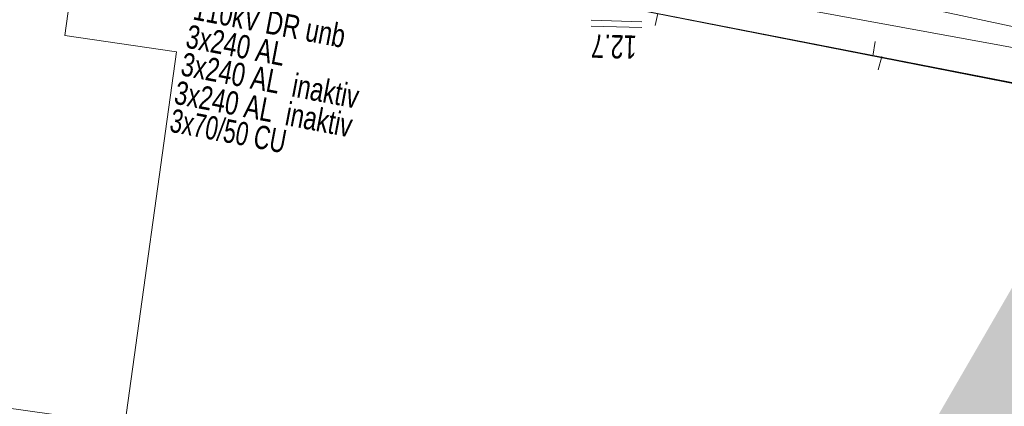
# Model space of a CAD drawing. Header units: metres. Extents: x -740 to 758, y -633 to 854.
# Tile 806 of 1056: x -29.22 to -6.73, y 299.54 to 308.36. Entities that reach past the tile are written whole.
import ezdxf

# ---------------------------------------------------------------- set-up
doc = ezdxf.new("R2010")
doc.units = ezdxf.units.M
doc.header["$MEASUREMENT"] = 0
for name, color, linetype in [('Grundkarte.LOVION', 7, 'Continuous'), ('Strom.LOVION', 7, 'Continuous'), ('StromBemass.LOVION', 7, 'Continuous')]:
    doc.layers.add(name, color=color, linetype=linetype)
doc.styles.add('ERSTELLTER_STIL_1', font='arial.ttf')

msp = doc.modelspace()

# ---------------------------------------------------------------- hatches: boundary and pattern name
at = {"layer": 'Strom.LOVION', "linetype": 'Continuous', "lineweight": 18}
msp.add_hatch(color=230, dxfattribs=at).paths.add_polyline_path([(92.188, 415.625), (61.955, 419.984), (60.562, 418.06), (-11.285, 294.083), (3.855, 266.347), (82.85, 402.757)])

# ---------------------------------------------------------------- linework, layer by layer
at = {"layer": 'Grundkarte.LOVION', "color": 8, "linetype": 'Continuous', "lineweight": 18}
for points in [[(-63.761, 341.384), (-63.779, 338.545), (-64.335, 323.979), (-67.981, 324.391), (-77.179, 325.058), (-67.981, 324.391), (-64.335, 323.979), (-53.248, 322.728), (-45.06, 321.814), (-19.162, 317.815), (-7.892, 315.606), (14.712, 311.136), (12.806, 303.118), (-18.443, 309.254), (-44.502, 313.386), (-52.578, 314.37), (-63.309, 315.597), (-80.721, 317.145), (-83.545, 317.313)], [(130.576, 250.319), (112.806, 251.3), (66.902, 253.758), (65.239, 253.832), (65.513, 259.799), (52.261, 260.514), (50.3, 260.617), (51.961, 287.469), (51.617, 289.474), (50.366, 291.687), (47.296, 294.372), (42.826, 296.861), (14.968, 302.472), (12.806, 303.118), (-18.443, 309.254), (-44.502, 313.386), (-52.578, 314.37), (-63.309, 315.597), (-80.721, 317.145), (-83.545, 317.313)], [(-54.918, 315.324), (-51.447, 314.894), (-48.009, 314.492), (-41.121, 313.569), (-37.671, 313.049), (-34.253, 312.556), (-30.804, 312.036), (-27.38, 311.484), (-23.925, 310.906), (-21.429, 310.47), (-16.373, 309.546), (-13.878, 309.11), (-11.376, 308.615), (-3.792, 307.229), (-1.291, 306.735), (3.765, 305.81), (13.425, 303.74)], [(-69.589, 284.304), (-69.391, 295.879), (-67.761, 298.255), (-65.258, 299.86), (-53.389, 299.69), (-52.578, 314.37), (-44.502, 313.386), (-18.443, 309.254), (12.806, 303.118), (14.968, 302.472), (11.93, 287.9), (4.033, 285.236), (0.703, 284.526), (-5.467, 283.243), (-31.227, 277.976), (-66.279, 281.583)], [(5.179, 304.648), (-18.443, 309.254)], [(9.883, 303.689), (-18.443, 309.254)], [(-14.708, 308.231), (-14.646, 308.503)], [(-9.677, 307.865), (-9.734, 307.535)], [(-9.614, 307.221), (-9.526, 307.525)]]:
    msp.add_lwpolyline(points, dxfattribs=at)
at = {"layer": 'Grundkarte.LOVION', "color": 253, "linetype": 'Continuous', "lineweight": 18}
msp.add_lwpolyline([(-83.545, 317.313), (-80.721, 317.145), (-63.309, 315.597), (-52.578, 314.37), (-44.502, 313.386), (-18.443, 309.254), (12.806, 303.118), (14.968, 302.472), (42.826, 296.861), (29.466, 293.841), (11.93, 287.9), (4.033, 285.236), (0.703, 284.526), (-5.467, 283.243), (-31.227, 277.976), (-66.279, 281.583)], dxfattribs=at)
msp.add_lwpolyline([(-27.812, 310.762), (-28.193, 308.006), (-25.644, 307.634), (-26.822, 299.125), (-30.778, 299.684), (-31.287, 293.103), (-35.797, 293.578), (-35.808, 293.695), (-38.41, 294.002), (-40.025, 294.199), (-39.742, 296.443), (-39.599, 297.403), (-39.468, 298.48), (-39.436, 298.453), (-39.326, 299.44), (-39.358, 299.466), (-37.778, 312.329)], close=True, dxfattribs=at)
at = {"layer": 'Strom.LOVION', "color": 150, "linetype": 'Continuous', "lineweight": 18}
msp.add_lwpolyline([(25.113, 300.73), (24.964, 300.745), (14.899, 303.633), (-15.168, 310.062), (-24.144, 311.786), (-30.544, 313.007)], dxfattribs=at)
at = {"layer": 'StromBemass.LOVION', "color": 7, "linetype": 'Continuous', "lineweight": 13}
for points in [[(-15.014, 308.186), (-16.17, 308.221)], [(-15.012, 308.319), (-16.168, 308.354)]]:
    msp.add_lwpolyline(points, dxfattribs=at)

# ---------------------------------------------------------------- texts
at = {"layer": 'Strom.LOVION', "color": 194, "linetype": 'Continuous', "lineweight": 18, "insert": (-25.291, 308.367), "char_height": 0.53355, "attachment_point": 7, "rotation": 349.241, "style": 'ERSTELLTER_STIL_1'}
msp.add_mtext('{\\A1;\\W0.72384x;110kV DR unb}', dxfattribs=at)
at = {"layer": 'Strom.LOVION', "color": 1, "linetype": 'Continuous', "lineweight": 18, "attachment_point": 7, "style": 'ERSTELLTER_STIL_1'}
for s, insert, char_height, rotation in [('{\\A1;\\W0.72505x;3x240 AL}', (-25.459, 307.726), 0.53354, 349.2438), ('{\\A1;\\W0.72436x;3x240 AL  inaktiv}', (-25.572, 307.093), 0.53354, 349.2438), ('{\\A1;\\W0.72436x;3x240 AL  inaktiv}', (-25.723, 306.445), 0.53355, 349.1201)]:
    msp.add_mtext(s, dxfattribs=dict(at, insert=insert, char_height=char_height, rotation=rotation))
at = {"layer": 'Strom.LOVION', "color": 150, "linetype": 'Continuous', "lineweight": 18, "insert": (-25.824, 305.806), "char_height": 0.53355, "attachment_point": 7, "rotation": 349.241, "style": 'ERSTELLTER_STIL_1'}
msp.add_mtext('{\\A1;\\W0.67981x;3x70/50 CU }', dxfattribs=at)
at = {"layer": 'StromBemass.LOVION', "color": 7, "linetype": 'Continuous', "lineweight": 13, "insert": (-15.122, 308.001), "char_height": 0.53354, "attachment_point": 7, "rotation": 178.2455, "style": 'ERSTELLTER_STIL_1'}
msp.add_mtext('{\\A1;\\W0.71558x;12.7}', dxfattribs=at)

doc.saveas('drawing.dxf')
